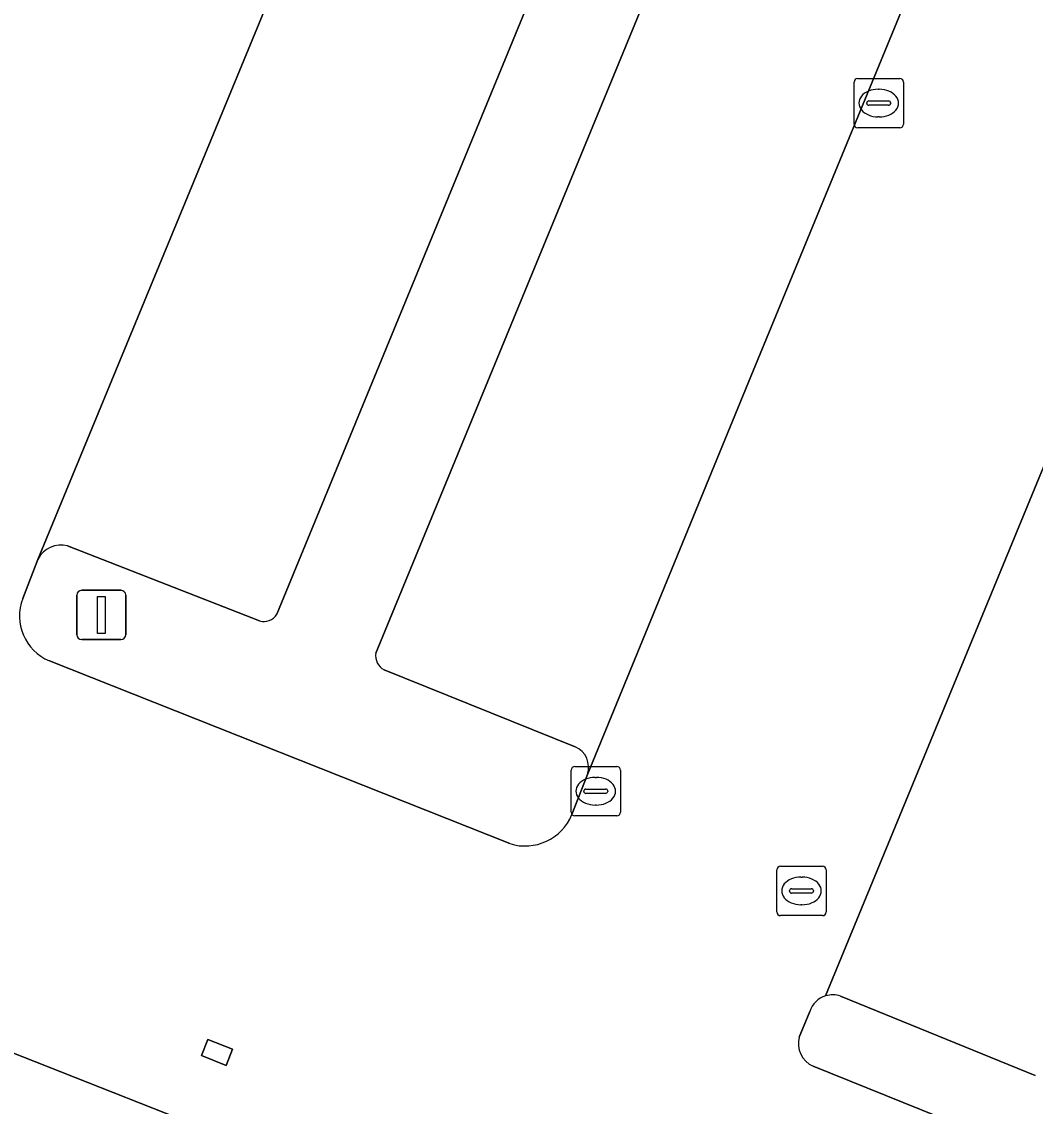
# Model space of a CAD drawing. Extents: x 160023 to 161302, y 384750 to 385707.
# Drawn here: x 160458.75 to 160479.28, y 384938.09 to 384960.07 of the extents above; entities that cross this region are included whole.
import ezdxf

# ---------------------------------------------------------------- set-up
doc = ezdxf.new("R2010")
doc.units = 0
for name, color, linetype in [('IMGEO_Groenvoorziening', 7, 'Continuous'), ('IMGEO_Kolk', 7, 'Continuous'), ('IMGEO_Lichtmast', 7, 'Continuous'), ('IMGEO_Pand', 7, 'Continuous'), ('IMGEO_Parkeervlak_halfverhard', 7, 'Continuous'), ('IMGEO_Rijbaan_lokaal_open', 7, 'Continuous'), ('IMGEO_Rioolput', 7, 'Continuous')]:
    doc.layers.add(name, color=color, linetype=linetype)

msp = doc.modelspace()

# ---------------------------------------------------------------- linework, layer by layer
at = {"layer": 'IMGEO_Groenvoorziening'}
for points in [[(160465.92, 384947.273), (160474.521, 384968.175)], [(160471.542, 384966.617), (160463.915, 384948.059)], [(160463.564, 384947.924), (160459.678, 384949.442)], [(160459.073, 384949.166), (160458.769, 384948.378)], [(160459.308, 384947.114), (160468.633, 384943.41)], [(160469.958, 384945.373), (160466.088, 384946.929)], [(160469.89, 384943.998), (160470.204, 384944.814)], [(160479.277, 384938.71), (160475.333, 384940.32)], [(160474.709, 384940.007), (160474.494, 384939.487)], [(160474.775, 384938.898), (160481.753, 384936.084), (160483.155, 384939.562)]]:
    msp.add_lwpolyline(points, dxfattribs=at)
for centre, radius, start, end in [((160459.54, 384948.944), 0.517, 74.4742, 154.5706), ((160459.685, 384948.022), 0.983, 158.748, 247.4411), ((160463.653, 384948.217), 0.306, 253.1709, 328.9041), ((160466.245, 384947.219), 0.329, 170.5121, 241.5471), ((160469.779, 384944.96), 0.45, 341.0086, 66.4972), ((160468.943, 384944.386), 1.024, 252.4045, 337.7341), ((160475.172, 384939.86), 0.486, 106.9056, 162.3782), ((160475.174, 384939.849), 0.497, 71.3643, 106.7387), ((160474.985, 384939.36), 0.507, 165.4483, 245.5615)]:
    msp.add_arc(centre, radius, start, end, dxfattribs=at)
at = {"layer": 'IMGEO_Kolk'}
for p, q in [((160475.605, 384957.991), (160475.605, 384958.843)), ((160475.68, 384958.917), (160476.532, 384958.917)), ((160476.606, 384958.843), (160476.606, 384957.991)), ((160476.093, 384958.697), (160476.118, 384958.697)), ((160475.864, 384958.411), (160475.864, 384958.423)), ((160476.302, 384958.374), (160475.904, 384958.374)), ((160475.907, 384958.46), (160476.305, 384958.46)), ((160476.348, 384958.423), (160476.348, 384958.411)), ((160476.116, 384958.137), (160476.091, 384958.137)), ((160476.532, 384957.917), (160475.68, 384957.917)), ((160469.949, 384944.972), (160470.801, 384944.972)), ((160469.874, 384944.046), (160469.874, 384944.898)), ((160470.362, 384944.752), (160470.387, 384944.752)), ((160470.875, 384944.898), (160470.875, 384944.046)), ((160470.176, 384944.515), (160470.574, 384944.515)), ((160470.133, 384944.466), (160470.133, 384944.478)), ((160470.571, 384944.429), (160470.173, 384944.429)), ((160470.617, 384944.478), (160470.617, 384944.466)), ((160470.385, 384944.192), (160470.36, 384944.192)), ((160470.801, 384943.972), (160469.949, 384943.972))]:
    msp.add_line(p, q, dxfattribs=at)
for points in [[(160475.605, 384957.991), (160475.605, 384958.843)], [(160475.68, 384958.917), (160476.532, 384958.917)], [(160476.606, 384958.843), (160476.606, 384957.991)], [(160476.532, 384957.917), (160475.68, 384957.917)], [(160469.949, 384944.972), (160470.801, 384944.972)], [(160469.874, 384944.046), (160469.874, 384944.898)], [(160470.875, 384944.898), (160470.875, 384944.046)], [(160470.801, 384943.972), (160469.949, 384943.972)]]:
    msp.add_lwpolyline(points, dxfattribs=at)
for centre, radius, start, end in [((160475.682, 384958.841), 0.0765, 91.552, 178.448), ((160475.682, 384958.841), 0.0765, 91.552, 178.448), ((160476.53, 384958.841), 0.0765, 1.552, 88.448), ((160476.53, 384958.841), 0.0765, 1.552, 88.448), ((160475.904, 384958.42), 0.0403, 85.8775, 175.7526), ((160475.901, 384958.41), 0.0366, 178.938, 274.7102), ((160476.305, 384958.417), 0.043, 264.8664, 352.4533), ((160476.309, 384958.422), 0.0386, 1.7309, 96.639), ((160475.682, 384957.993), 0.0765, 181.552, 268.448), ((160475.682, 384957.993), 0.0765, 181.552, 268.448), ((160476.53, 384957.993), 0.0765, 271.552, 358.448), ((160476.53, 384957.993), 0.0765, 271.552, 358.448), ((160469.951, 384944.896), 0.0765, 91.552, 178.448), ((160469.951, 384944.896), 0.0765, 91.552, 178.448), ((160470.799, 384944.896), 0.0765, 1.552, 88.448), ((160470.799, 384944.896), 0.0765, 1.552, 88.448), ((160470.173, 384944.475), 0.0403, 85.8775, 175.7526), ((160470.578, 384944.477), 0.0386, 1.7309, 96.639), ((160470.17, 384944.465), 0.0366, 178.938, 274.7102), ((160470.574, 384944.472), 0.043, 264.8664, 352.4533), ((160469.951, 384944.048), 0.0765, 181.552, 268.448), ((160469.951, 384944.048), 0.0765, 181.552, 268.448), ((160470.799, 384944.048), 0.0765, 271.552, 358.448), ((160470.799, 384944.048), 0.0765, 271.552, 358.448)]:
    msp.add_arc(centre, radius, start, end, dxfattribs=at)
for centre, major_axis, ratio, start_param, end_param in [((160476.092, 384958.417), (-0.387, 0.002), 0.722429, 4.712389, 7.853982), ((160476.117, 384958.417), (-0.39, 0.002), 0.717154, 1.570796, 4.712389), ((160470.361, 384944.472), (-0.387, 0.002), 0.722429, 4.712389, 7.853982), ((160470.386, 384944.472), (-0.39, 0.002), 0.717154, 1.570796, 4.712389)]:
    msp.add_ellipse(centre, major_axis=major_axis, ratio=ratio, start_param=start_param, end_param=end_param, dxfattribs=at)
at = {"layer": 'IMGEO_Lichtmast'}
for p, q in [((160459.865, 384947.644), (160459.865, 384948.444)), ((160459.865, 384948.444), (160459.865, 384947.644)), ((160459.965, 384948.544), (160460.755, 384948.544)), ((160460.755, 384948.544), (160459.965, 384948.544)), ((160460.855, 384948.444), (160460.855, 384947.644)), ((160460.855, 384947.644), (160460.855, 384948.444)), ((160460.755, 384947.544), (160459.965, 384947.544)), ((160459.965, 384947.544), (160460.755, 384947.544))]:
    msp.add_line(p, q, dxfattribs=at)
msp.add_lwpolyline([(160460.285, 384948.419), (160460.435, 384948.419), (160460.435, 384947.669), (160460.285, 384947.669), (160460.285, 384948.419)], dxfattribs=at)
for centre, start, end in [((160459.965, 384948.444), 90, 180), ((160459.965, 384948.444), 90, 180), ((160460.755, 384948.444), 0, 90), ((160460.755, 384948.444), 360, 90), ((160459.965, 384947.644), 180, 270), ((160459.965, 384947.644), 180, 270), ((160460.755, 384947.644), 270, 0), ((160460.755, 384947.644), 270, 0)]:
    msp.add_arc(centre, 0.1, start, end, dxfattribs=at)
at = {"layer": 'IMGEO_Pand'}
msp.add_lwpolyline([(160515.238, 384977.2), (160498.368, 384980.613), (160497.859, 384980.71), (160497.665, 384980.204), (160497.958, 384980.073), (160498.134, 384980.465), (160499.54, 384980.191), (160492.68, 384963.335), (160494.455, 384962.613), (160481.188, 384930.237), (160447.942, 384943.367)], dxfattribs=at)
msp.add_lwpolyline([(160462.516, 384939.44), (160462.39, 384939.115), (160462.892, 384938.917), (160463.02, 384939.242)], close=True, dxfattribs=at)
at = {"layer": 'IMGEO_Parkeervlak_halfverhard'}
for points in [[(160492.695, 384983.287), (160488.363, 384972.693), (160475.031, 384940.325)], [(160480.127, 384981.695), (160478.371, 384977.459), (160477.802, 384976.086), (160474.521, 384968.175), (160465.92, 384947.273)], [(160470.204, 384944.814), (160473.468, 384952.761), (160484.882, 384980.487)], [(160471.414, 384966.938), (160468.626, 384968.047), (160467.118, 384968.668), (160459.073, 384949.166)], [(160463.915, 384948.059), (160471.542, 384966.617)], [(160459.678, 384949.442), (160463.564, 384947.924)], [(160466.088, 384946.929), (160469.958, 384945.373)], [(160475.333, 384940.32), (160479.277, 384938.71)]]:
    msp.add_lwpolyline(points, dxfattribs=at)
for centre, radius, start, end in [((160459.54, 384948.944), 0.517, 74.4742, 154.5706), ((160463.653, 384948.217), 0.306, 253.1709, 328.9041), ((160466.245, 384947.219), 0.329, 170.5121, 241.5471), ((160469.779, 384944.96), 0.45, 341.0086, 66.4972), ((160475.174, 384939.849), 0.497, 71.3643, 106.7387)]:
    msp.add_arc(centre, radius, start, end, dxfattribs=at)
at = {"layer": 'IMGEO_Rijbaan_lokaal_open'}
for points in [[(160475.031, 384940.325), (160488.363, 384972.693), (160492.695, 384983.287), (160493.437, 384985.19)], [(160484.882, 384980.487), (160473.468, 384952.761), (160470.204, 384944.814), (160469.89, 384943.998)], [(160458.769, 384948.378), (160459.073, 384949.166), (160467.118, 384968.668)], [(160468.633, 384943.41), (160459.308, 384947.114)], [(160447.942, 384943.367), (160481.188, 384930.237)], [(160474.494, 384939.487), (160474.709, 384940.007)], [(160481.753, 384936.084), (160474.775, 384938.898)]]:
    msp.add_lwpolyline(points, dxfattribs=at)
msp.add_lwpolyline([(160462.516, 384939.44), (160463.02, 384939.242), (160462.892, 384938.917), (160462.39, 384939.115)], close=True, dxfattribs=at)
for centre, radius, start, end in [((160459.685, 384948.022), 0.983, 158.748, 247.4411), ((160468.943, 384944.386), 1.024, 252.4045, 337.7341), ((160475.172, 384939.86), 0.486, 106.9056, 162.3782), ((160474.985, 384939.36), 0.507, 165.4483, 245.5615)]:
    msp.add_arc(centre, radius, start, end, dxfattribs=at)
at = {"layer": 'IMGEO_Rioolput'}
for p, q in [((160474.116, 384942.951), (160474.968, 384942.951)), ((160474.041, 384942.025), (160474.041, 384942.877)), ((160474.529, 384942.731), (160474.554, 384942.731)), ((160475.042, 384942.877), (160475.042, 384942.025)), ((160474.3, 384942.445), (160474.3, 384942.457)), ((160474.738, 384942.408), (160474.34, 384942.408)), ((160474.343, 384942.494), (160474.741, 384942.494)), ((160474.784, 384942.457), (160474.784, 384942.445)), ((160474.552, 384942.171), (160474.527, 384942.171)), ((160474.968, 384941.951), (160474.116, 384941.951))]:
    msp.add_line(p, q, dxfattribs=at)
for points in [[(160474.116, 384942.951), (160474.968, 384942.951)], [(160474.041, 384942.025), (160474.041, 384942.877)], [(160475.042, 384942.877), (160475.042, 384942.025)], [(160474.968, 384941.951), (160474.116, 384941.951)]]:
    msp.add_lwpolyline(points, dxfattribs=at)
for centre, radius, start, end in [((160474.118, 384942.875), 0.0765, 91.552, 178.448), ((160474.118, 384942.875), 0.0765, 91.552, 178.448), ((160474.966, 384942.875), 0.0765, 1.552, 88.448), ((160474.966, 384942.875), 0.0765, 1.552, 88.448), ((160474.34, 384942.454), 0.0403, 85.8775, 175.7526), ((160474.337, 384942.444), 0.0366, 178.938, 274.7102), ((160474.741, 384942.451), 0.043, 264.8664, 352.4533), ((160474.745, 384942.456), 0.0386, 1.7309, 96.639), ((160474.118, 384942.027), 0.0765, 181.552, 268.448), ((160474.118, 384942.027), 0.0765, 181.552, 268.448), ((160474.966, 384942.027), 0.0765, 271.552, 358.448), ((160474.966, 384942.027), 0.0765, 271.552, 358.448)]:
    msp.add_arc(centre, radius, start, end, dxfattribs=at)
for centre, major_axis, ratio, start_param, end_param in [((160474.528, 384942.451), (-0.387, 0.002), 0.722429, 4.712389, 7.853982), ((160474.553, 384942.451), (-0.39, 0.002), 0.717154, 1.570796, 4.712389)]:
    msp.add_ellipse(centre, major_axis=major_axis, ratio=ratio, start_param=start_param, end_param=end_param, dxfattribs=at)

doc.saveas('drawing.dxf')
